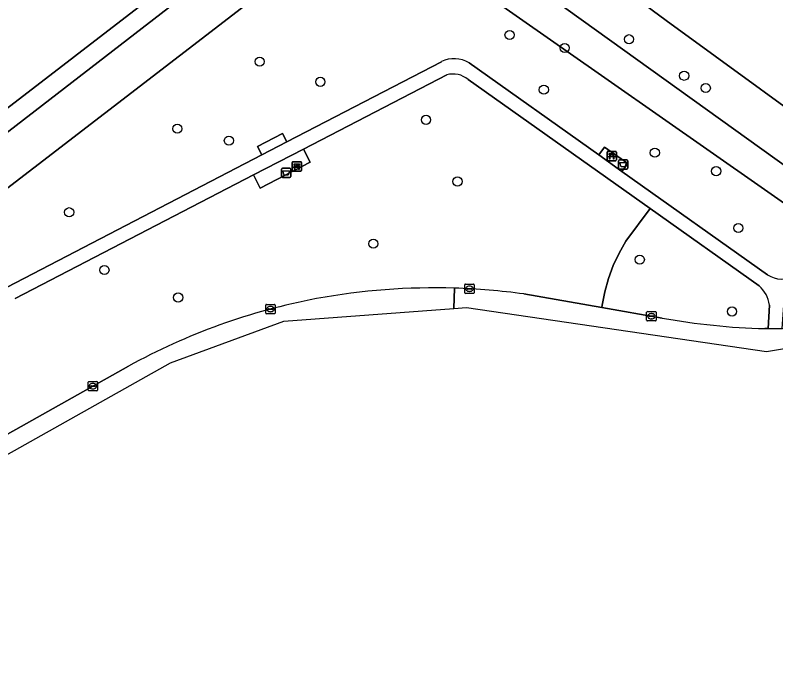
# Model space of a CAD drawing. Extents: x 157692 to 159674, y 381452 to 383291.
# Drawn here: x 158655.2 to 158736.3, y 381847.5 to 381918.9 of the extents above; entities that cross this region are included whole.
import ezdxf

# ---------------------------------------------------------------- set-up
doc = ezdxf.new("R2010")
doc.units = 0
for name, color, linetype in [('IMGEO_Afvalbak', 7, 'Continuous'), ('IMGEO_Bank', 7, 'Continuous'), ('IMGEO_Boom', 7, 'Continuous'), ('IMGEO_Erf', 7, 'Continuous'), ('IMGEO_Fietspad_gesloten', 7, 'Continuous'), ('IMGEO_Groenvoorziening', 7, 'Continuous'), ('IMGEO_Hek', 7, 'Continuous'), ('IMGEO_Kolk', 7, 'Continuous'), ('IMGEO_Voetpad_halfverhard', 7, 'Continuous'), ('IMGEO_Voetpad_open', 7, 'Continuous'), ('IMGEO_Waterloop', 7, 'Continuous')]:
    doc.layers.add(name, color=color, linetype=linetype)

msp = doc.modelspace()

# ---------------------------------------------------------------- linework, layer by layer
at = {"layer": 'IMGEO_Afvalbak'}
for p, q in [((158719.549, 381902.583), (158719.549, 381903.383)), ((158719.549, 381903.383), (158719.549, 381902.583)), ((158719.649, 381903.483), (158720.439, 381903.483)), ((158720.439, 381903.483), (158719.649, 381903.483)), ((158720.539, 381903.383), (158720.539, 381902.583)), ((158720.539, 381902.583), (158720.539, 381903.383)), ((158683.59, 381901.69), (158683.59, 381902.49)), ((158683.59, 381902.49), (158683.59, 381901.69)), ((158683.69, 381902.59), (158684.48, 381902.59)), ((158684.48, 381902.59), (158683.69, 381902.59)), ((158684.58, 381902.49), (158684.58, 381901.69)), ((158684.58, 381901.69), (158684.58, 381902.49)), ((158720.439, 381902.483), (158719.649, 381902.483)), ((158719.649, 381902.483), (158720.439, 381902.483)), ((158684.48, 381901.59), (158683.69, 381901.59)), ((158683.69, 381901.59), (158684.48, 381901.59))]:
    msp.add_line(p, q, dxfattribs=at)
for points in [[(158719.692, 381903.197), (158720.396, 381903.197), (158720.247, 381902.727), (158719.841, 381902.727), (158719.692, 381903.197)], [(158683.733, 381902.304), (158684.437, 381902.304), (158684.288, 381901.834), (158683.882, 381901.834), (158683.733, 381902.304)]]:
    msp.add_lwpolyline(points, dxfattribs=at)
for centre, start, end in [((158719.649, 381903.383), 90, 180), ((158719.649, 381903.383), 90, 180), ((158720.439, 381903.383), 0, 90), ((158720.439, 381903.383), 360, 90), ((158683.69, 381902.49), 90, 180), ((158683.69, 381902.49), 90, 180), ((158684.48, 381902.49), 0, 90), ((158684.48, 381902.49), 360, 90), ((158719.649, 381902.583), 180, 270), ((158719.649, 381902.583), 180, 270), ((158720.439, 381902.583), 270, 0), ((158720.439, 381902.583), 270, 0), ((158683.69, 381901.69), 180, 270), ((158683.69, 381901.69), 180, 270), ((158684.48, 381901.69), 270, 0), ((158684.48, 381901.69), 270, 0)]:
    msp.add_arc(centre, 0.1, start, end, dxfattribs=at)
at = {"layer": 'IMGEO_Bank'}
for p, q in [((158718.328, 381903.465), (158718.328, 381904.306)), ((158718.328, 381904.306), (158718.328, 381903.465)), ((158718.403, 381904.39), (158719.244, 381904.39)), ((158719.244, 381904.39), (158718.403, 381904.39)), ((158718.637, 381903.896), (158718.637, 381904.002)), ((158718.681, 381904.002), (158718.681, 381903.896)), ((158718.969, 381904.008), (158718.687, 381904.008)), ((158718.975, 381903.896), (158718.975, 381904.002)), ((158719.019, 381904.002), (158719.019, 381903.896)), ((158719.328, 381904.315), (158719.328, 381903.474)), ((158719.328, 381903.474), (158719.328, 381904.315)), ((158684.716, 381902.352), (158684.716, 381903.193)), ((158684.716, 381903.193), (158684.716, 381902.352)), ((158684.791, 381903.277), (158685.632, 381903.277)), ((158685.632, 381903.277), (158684.791, 381903.277)), ((158685.716, 381903.202), (158685.716, 381902.361)), ((158685.716, 381902.361), (158685.716, 381903.202)), ((158719.253, 381903.39), (158718.412, 381903.39)), ((158718.412, 381903.39), (158719.253, 381903.39)), ((158719.025, 381903.788), (158718.632, 381903.788)), ((158718.687, 381903.89), (158718.969, 381903.89)), ((158685.413, 381902.675), (158685.02, 381902.675)), ((158685.025, 381902.783), (158685.025, 381902.889)), ((158685.069, 381902.889), (158685.069, 381902.783)), ((158685.357, 381902.895), (158685.075, 381902.895)), ((158685.075, 381902.777), (158685.357, 381902.777)), ((158685.363, 381902.783), (158685.363, 381902.889)), ((158685.407, 381902.889), (158685.407, 381902.783)), ((158685.641, 381902.277), (158684.8, 381902.277)), ((158684.8, 381902.277), (158685.641, 381902.277))]:
    msp.add_line(p, q, dxfattribs=at)
for points in [[(158718.631, 381904.008), (158718.545, 381904.008), (158718.545, 381904.169), (158719.108, 381904.169), (158719.108, 381904.008), (158719.025, 381904.008)], [(158718.575, 381903.788), (158718.433, 381903.788), (158718.545, 381903.89), (158718.631, 381903.89)], [(158718.625, 381903.781), (158718.625, 381903.574), (158718.582, 381903.574), (158718.582, 381903.781)], [(158719.025, 381903.89), (158719.108, 381903.89), (158719.22, 381903.788), (158719.081, 381903.788)], [(158719.075, 381903.781), (158719.075, 381903.574), (158719.031, 381903.574), (158719.031, 381903.781)], [(158684.963, 381902.675), (158684.821, 381902.675), (158684.933, 381902.777), (158685.019, 381902.777)], [(158685.019, 381902.895), (158684.933, 381902.895), (158684.933, 381903.056), (158685.496, 381903.056), (158685.496, 381902.895), (158685.413, 381902.895)], [(158685.013, 381902.668), (158685.013, 381902.461), (158684.97, 381902.461), (158684.97, 381902.668)], [(158685.413, 381902.777), (158685.496, 381902.777), (158685.608, 381902.675), (158685.469, 381902.675)], [(158685.463, 381902.668), (158685.463, 381902.461), (158685.419, 381902.461), (158685.419, 381902.668)]]:
    msp.add_lwpolyline(points, dxfattribs=at)
for centre, radius, start, end in [((158718.406, 381904.312), 0.0779, 92.4484, 184.28452), ((158718.406, 381904.312), 0.0779, 92.4484, 184.28452), ((158718.63, 381904.001), 0.00671, 2.89567, 87.10433), ((158718.687, 381904.001), 0.00671, 92.89567, 177.10433), ((158718.969, 381904.001), 0.00671, 2.89567, 87.10433), ((158719.026, 381904.001), 0.00671, 92.89567, 177.10433), ((158719.25, 381904.312), 0.0779, 2.4484, 94.28452), ((158719.25, 381904.312), 0.0779, 2.4484, 94.28452), ((158684.794, 381903.199), 0.0779, 92.4484, 184.28452), ((158684.794, 381903.199), 0.0779, 92.4484, 184.28452), ((158685.638, 381903.199), 0.0779, 2.4484, 94.28452), ((158685.638, 381903.199), 0.0779, 2.4484, 94.28452), ((158718.406, 381903.468), 0.0779, 182.4484, 274.28452), ((158718.406, 381903.468), 0.0779, 182.4484, 274.28452), ((158718.575, 381903.781), 0.00671, 2.89567, 87.10433), ((158718.632, 381903.781), 0.00671, 92.89567, 177.10433), ((158718.63, 381903.897), 0.00671, 272.89567, 357.10433), ((158718.687, 381903.897), 0.00671, 182.89567, 267.10433), ((158718.969, 381903.897), 0.00671, 272.89567, 357.10433), ((158719.026, 381903.897), 0.00671, 182.89567, 267.10433), ((158719.024, 381903.781), 0.00671, 2.89567, 87.10433), ((158719.081, 381903.781), 0.00671, 92.89567, 177.10433), ((158719.25, 381903.468), 0.0779, 272.4484, 4.28452), ((158719.25, 381903.468), 0.0779, 272.4484, 4.28452), ((158684.794, 381902.355), 0.0779, 182.4484, 274.28452), ((158684.794, 381902.355), 0.0779, 182.4484, 274.28452), ((158684.963, 381902.668), 0.00671, 2.89567, 87.10433), ((158685.02, 381902.668), 0.00671, 92.89567, 177.10433), ((158685.018, 381902.888), 0.00671, 2.89567, 87.10433), ((158685.018, 381902.784), 0.00671, 272.89567, 357.10433), ((158685.075, 381902.888), 0.00671, 92.89567, 177.10433), ((158685.075, 381902.784), 0.00671, 182.89567, 267.10433), ((158685.357, 381902.888), 0.00671, 2.89567, 87.10433), ((158685.357, 381902.784), 0.00671, 272.89567, 357.10433), ((158685.414, 381902.888), 0.00671, 92.89567, 177.10433), ((158685.414, 381902.784), 0.00671, 182.89567, 267.10433), ((158685.412, 381902.668), 0.00671, 2.89567, 87.10433), ((158685.469, 381902.668), 0.00671, 92.89567, 177.10433), ((158685.638, 381902.355), 0.0779, 272.4484, 4.28452), ((158685.638, 381902.355), 0.0779, 272.4484, 4.28452)]:
    msp.add_arc(centre, radius, start, end, dxfattribs=at)
at = {"layer": 'IMGEO_Boom'}
for centre in [(158707.93, 381916.818), (158720.68, 381916.36), (158713.81, 381915.43), (158681.25, 381913.973), (158726.565, 381912.46), (158687.74, 381911.81), (158711.586, 381910.969), (158728.87, 381911.15), (158699.012, 381907.752), (158672.477, 381906.808), (158677.974, 381905.532), (158723.429, 381904.243), (158729.98, 381902.28), (158702.374, 381901.173), (158660.927, 381897.89), (158732.348, 381896.202), (158693.385, 381894.527), (158721.826, 381892.831), (158664.69, 381891.717), (158672.555, 381888.787), (158731.677, 381887.294)]:
    msp.add_circle(centre, 0.489, dxfattribs=at)
at = {"layer": 'IMGEO_Erf'}
msp.add_lwpolyline([(158624.725, 381886.233), (158683.269, 381931.316), (158685.758, 381930.737), (158703.73, 381926.995), (158716.491, 381924.398), (158724.647, 381918.357), (158745.17, 381903.414), (158763.626, 381917.95), (158795.014, 381942.671), (158804.708, 381950.306)], dxfattribs=at)
at = {"layer": 'IMGEO_Fietspad_gesloten'}
for points in [[(158701.997, 381887.618), (158703.315, 381887.715), (158735.352, 381883.031), (158759.536, 381887.05), (158780.958, 381897.186), (158799.381, 381916.828), (158810.346, 381939.992), (158818.839, 381970.471), (158818.839, 381970.471), (158818.595, 381971.194), (158815.721, 381979.06)], [(158702.063, 381889.786), (158701.997, 381887.618)], [(158701.997, 381887.618), (158702.063, 381889.786)], [(158724.231, 381886.582), (158717.778, 381887.711), (158709.457, 381889.166)], [(158667.25, 381881.444), (158652.593, 381873.244), (158630.191, 381860.702), (158623.922, 381857.034), (158622.261, 381856.064), (158610.332, 381849.083), (158611.261, 381847.545), (158615.679, 381850.317), (158671.744, 381881.825), (158683.831, 381886.274), (158701.997, 381887.618)], [(158744.186, 381885.815), (158737.026, 381885.454), (158735.519, 381885.469), (158735.176, 381885.472)]]:
    msp.add_lwpolyline(points, dxfattribs=at)
for centre, radius, start, end in [((158699.951, 381820.12), 69.698, 88.26327, 100.44082), ((158699.916, 381819.778), 70.041, 82.17054, 88.24318), ((158699.756, 381822.591), 67.233, 100.65887, 118.9126), ((158736.924, 381957.22), 71.77, 259.81351, 268.60465)]:
    msp.add_arc(centre, radius, start, end, dxfattribs=at)
at = {"layer": 'IMGEO_Groenvoorziening'}
for points in [[(158776.423, 381922.752), (158777.324, 381922.523), (158780.275, 381921.775), (158784.698, 381920.653), (158797.869, 381940.663), (158795.619, 381940.468), (158786.617, 381934.019), (158754.359, 381908.504), (158745.892, 381902.253), (158742.29, 381899.292), (158742.662, 381899.025), (158742.172, 381897.333), (158740.224, 381896.745), (158702.48, 381923.203), (158687.769, 381926.237), (158618.962, 381873.281)], [(158654.303, 381889.904), (158681.484, 381904.016), (158681.011, 381904.895), (158683.695, 381906.307), (158684.167, 381905.409), (158700.65, 381913.966)], [(158703.602, 381913.841), (158717.451, 381904.006), (158718.062, 381904.834), (158720.535, 381903.094), (158719.923, 381902.251), (158735.459, 381891.218)], [(158701.234, 381912.569), (158685.94, 381904.64), (158686.663, 381903.246), (158681.318, 381900.475), (158680.596, 381901.869), (158655.167, 381888.685)], [(158719.62, 381893.527), (158720.348, 381894.805), (158722.923, 381898.289), (158703.504, 381912.079)], [(158734.552, 381890.031), (158722.923, 381898.289), (158720.348, 381894.805), (158719.62, 381893.527), (158718.999, 381892.193), (158718.489, 381890.814), (158718.093, 381889.397), (158717.813, 381887.953), (158717.778, 381887.711), (158724.231, 381886.582)], [(158709.457, 381889.166), (158717.778, 381887.711), (158717.813, 381887.953), (158718.093, 381889.397), (158718.489, 381890.814), (158718.999, 381892.193), (158719.62, 381893.527)], [(158735.176, 381885.472), (158735.519, 381885.469), (158735.659, 381887.982)], [(158653.932, 381886.727), (158653.125, 381880.768), (158652.89, 381880.002), (158652.593, 381873.244), (158667.25, 381881.444)]]:
    msp.add_lwpolyline(points, dxfattribs=at)
for points in [[(158586.402, 381853.577), (158585.982, 381856.018), (158594.838, 381861.745), (158603.993, 381868.033), (158633.512, 381890.366), (158685.758, 381930.737), (158683.269, 381931.316), (158624.725, 381886.233), (158606.244, 381872.139), (158601.416, 381868.614), (158584.118, 381856.969)], [(158745.17, 381903.414), (158724.647, 381918.357), (158716.491, 381924.398), (158703.73, 381926.995), (158742.29, 381899.292)]]:
    msp.add_lwpolyline(points, close=True, dxfattribs=at)
for centre, radius, start, end in [((158702.013, 381911.239), 3.049, 58.59176, 116.55885), ((158701.871, 381910.016), 2.631, 51.63058, 104.00759), ((158737.017, 381893.6), 2.846, 236.8, 299.36103), ((158699.951, 381820.12), 69.698, 88.26327, 100.44082), ((158699.916, 381819.778), 70.041, 82.17054, 88.24318), ((158732.518, 381887.609), 3.163, 6.77908, 49.98239), ((158699.756, 381822.591), 67.233, 100.65887, 118.9126), ((158736.924, 381957.22), 71.77, 259.81351, 268.60465)]:
    msp.add_arc(centre, radius, start, end, dxfattribs=at)
at = {"layer": 'IMGEO_Hek'}
for points in [[(158624.725, 381886.233), (158683.269, 381931.316)], [(158724.647, 381918.357), (158745.17, 381903.414)]]:
    msp.add_lwpolyline(points, dxfattribs=at)
at = {"layer": 'IMGEO_Kolk'}
for p, q in [((158703.148, 381889.293), (158703.148, 381890.145)), ((158703.223, 381890.219), (158704.075, 381890.219)), ((158704.149, 381890.145), (158704.149, 381889.293)), ((158703.407, 381889.713), (158703.407, 381889.725)), ((158703.845, 381889.676), (158703.447, 381889.676)), ((158703.45, 381889.762), (158703.848, 381889.762)), ((158703.659, 381889.439), (158703.634, 381889.439)), ((158703.636, 381889.999), (158703.661, 381889.999)), ((158703.891, 381889.725), (158703.891, 381889.713)), ((158704.075, 381889.219), (158703.223, 381889.219)), ((158681.909, 381887.121), (158681.909, 381887.973)), ((158681.984, 381888.047), (158682.836, 381888.047)), ((158682.397, 381887.827), (158682.422, 381887.827)), ((158682.91, 381887.973), (158682.91, 381887.121)), ((158682.836, 381887.047), (158681.984, 381887.047)), ((158682.168, 381887.541), (158682.168, 381887.553)), ((158682.606, 381887.504), (158682.208, 381887.504)), ((158682.211, 381887.59), (158682.609, 381887.59)), ((158682.42, 381887.267), (158682.395, 381887.267)), ((158682.652, 381887.553), (158682.652, 381887.541)), ((158722.561, 381886.36), (158722.561, 381887.212)), ((158722.636, 381887.286), (158723.488, 381887.286)), ((158723.049, 381887.066), (158723.074, 381887.066)), ((158723.562, 381887.212), (158723.562, 381886.36)), ((158723.488, 381886.286), (158722.636, 381886.286)), ((158722.82, 381886.78), (158722.82, 381886.792)), ((158723.258, 381886.743), (158722.86, 381886.743)), ((158722.863, 381886.829), (158723.261, 381886.829)), ((158723.072, 381886.506), (158723.047, 381886.506)), ((158723.304, 381886.792), (158723.304, 381886.78)), ((158662.956, 381878.895), (158662.956, 381879.747)), ((158663.031, 381879.821), (158663.883, 381879.821)), ((158663.444, 381879.601), (158663.469, 381879.601)), ((158663.957, 381879.747), (158663.957, 381878.895)), ((158663.883, 381878.821), (158663.031, 381878.821)), ((158663.215, 381879.315), (158663.215, 381879.327)), ((158663.653, 381879.278), (158663.255, 381879.278)), ((158663.258, 381879.364), (158663.656, 381879.364)), ((158663.467, 381879.041), (158663.442, 381879.041)), ((158663.699, 381879.327), (158663.699, 381879.315))]:
    msp.add_line(p, q, dxfattribs=at)
for points in [[(158703.148, 381889.293), (158703.148, 381890.145)], [(158703.223, 381890.219), (158704.075, 381890.219)], [(158704.149, 381890.145), (158704.149, 381889.293)], [(158704.075, 381889.219), (158703.223, 381889.219)], [(158681.909, 381887.121), (158681.909, 381887.973)], [(158681.984, 381888.047), (158682.836, 381888.047)], [(158682.91, 381887.973), (158682.91, 381887.121)], [(158682.836, 381887.047), (158681.984, 381887.047)], [(158722.561, 381886.36), (158722.561, 381887.212)], [(158722.636, 381887.286), (158723.488, 381887.286)], [(158723.562, 381887.212), (158723.562, 381886.36)], [(158723.488, 381886.286), (158722.636, 381886.286)], [(158662.956, 381878.895), (158662.956, 381879.747)], [(158663.031, 381879.821), (158663.883, 381879.821)], [(158663.957, 381879.747), (158663.957, 381878.895)], [(158663.883, 381878.821), (158663.031, 381878.821)]]:
    msp.add_lwpolyline(points, dxfattribs=at)
for centre, radius, start, end in [((158703.225, 381890.143), 0.0765, 91.55205, 178.44795), ((158703.225, 381890.143), 0.0765, 91.55205, 178.44795), ((158704.073, 381890.143), 0.0765, 1.55205, 88.44795), ((158704.073, 381890.143), 0.0765, 1.55205, 88.44795), ((158703.447, 381889.722), 0.0403, 85.87752, 175.75265), ((158703.444, 381889.712), 0.0366, 178.93798, 274.71019), ((158703.848, 381889.719), 0.043, 264.86636, 352.45326), ((158703.852, 381889.724), 0.0386, 1.73085, 96.63898), ((158703.225, 381889.295), 0.0765, 181.55205, 268.44795), ((158703.225, 381889.295), 0.0765, 181.55205, 268.44795), ((158704.073, 381889.295), 0.0765, 271.55205, 358.44795), ((158704.073, 381889.295), 0.0765, 271.55205, 358.44795), ((158681.986, 381887.971), 0.0765, 91.55205, 178.44795), ((158681.986, 381887.971), 0.0765, 91.55205, 178.44795), ((158682.834, 381887.971), 0.0765, 1.55205, 88.44795), ((158682.834, 381887.971), 0.0765, 1.55205, 88.44795), ((158681.986, 381887.123), 0.0765, 181.55205, 268.44795), ((158681.986, 381887.123), 0.0765, 181.55205, 268.44795), ((158682.208, 381887.55), 0.0403, 85.87752, 175.75265), ((158682.205, 381887.54), 0.0366, 178.93798, 274.71019), ((158682.609, 381887.547), 0.043, 264.86636, 352.45326), ((158682.613, 381887.552), 0.0386, 1.73085, 96.63898), ((158682.834, 381887.123), 0.0765, 271.55205, 358.44795), ((158682.834, 381887.123), 0.0765, 271.55205, 358.44795), ((158722.638, 381887.21), 0.0765, 91.55205, 178.44795), ((158722.638, 381887.21), 0.0765, 91.55205, 178.44795), ((158723.486, 381887.21), 0.0765, 1.55205, 88.44795), ((158723.486, 381887.21), 0.0765, 1.55205, 88.44795), ((158722.638, 381886.362), 0.0765, 181.55205, 268.44795), ((158722.638, 381886.362), 0.0765, 181.55205, 268.44795), ((158722.86, 381886.789), 0.0403, 85.87752, 175.75265), ((158722.857, 381886.779), 0.0366, 178.93798, 274.71019), ((158723.261, 381886.786), 0.043, 264.86636, 352.45326), ((158723.265, 381886.791), 0.0386, 1.73085, 96.63898), ((158723.486, 381886.362), 0.0765, 271.55205, 358.44795), ((158723.486, 381886.362), 0.0765, 271.55205, 358.44795), ((158663.033, 381879.745), 0.0765, 91.55205, 178.44795), ((158663.033, 381879.745), 0.0765, 91.55205, 178.44795), ((158663.881, 381879.745), 0.0765, 1.55205, 88.44795), ((158663.881, 381879.745), 0.0765, 1.55205, 88.44795), ((158663.033, 381878.897), 0.0765, 181.55205, 268.44795), ((158663.033, 381878.897), 0.0765, 181.55205, 268.44795), ((158663.255, 381879.324), 0.0403, 85.87752, 175.75265), ((158663.252, 381879.314), 0.0366, 178.93798, 274.71019), ((158663.656, 381879.321), 0.043, 264.86636, 352.45326), ((158663.66, 381879.326), 0.0386, 1.73085, 96.63898), ((158663.881, 381878.897), 0.0765, 271.55205, 358.44795), ((158663.881, 381878.897), 0.0765, 271.55205, 358.44795)]:
    msp.add_arc(centre, radius, start, end, dxfattribs=at)
for centre, major_axis, ratio, start_param, end_param in [((158703.635, 381889.719), (-0.387, 0.002), 0.722429, 4.712389, 7.853982), ((158703.66, 381889.719), (-0.39, 0.002), 0.717154, 1.570796, 4.712389), ((158682.396, 381887.547), (-0.387, 0.002), 0.722429, 4.712389, 7.853982), ((158682.421, 381887.547), (-0.39, 0.002), 0.717154, 1.570796, 4.712389), ((158723.048, 381886.786), (-0.387, 0.002), 0.722429, 4.712389, 7.853982), ((158723.073, 381886.786), (-0.39, 0.002), 0.717154, 1.570796, 4.712389), ((158663.443, 381879.321), (-0.387, 0.002), 0.722429, 4.712389, 7.853982), ((158663.468, 381879.321), (-0.39, 0.002), 0.717154, 1.570796, 4.712389)]:
    msp.add_ellipse(centre, major_axis=major_axis, ratio=ratio, start_param=start_param, end_param=end_param, dxfattribs=at)
at = {"layer": 'IMGEO_Voetpad_halfverhard'}
for points in [[(158700.65, 381913.966), (158684.167, 381905.409), (158681.484, 381904.016), (158654.303, 381889.904)], [(158735.459, 381891.218), (158719.923, 381902.251), (158717.451, 381904.006), (158703.602, 381913.841)], [(158655.167, 381888.685), (158680.596, 381901.869), (158685.94, 381904.64), (158701.234, 381912.569)], [(158703.504, 381912.079), (158722.923, 381898.289), (158734.552, 381890.031)], [(158735.659, 381887.982), (158735.519, 381885.469), (158737.026, 381885.454), (158737.193, 381887.968)]]:
    msp.add_lwpolyline(points, dxfattribs=at)
for centre, radius, start, end in [((158702.013, 381911.239), 3.049, 58.59176, 116.55885), ((158701.871, 381910.016), 2.631, 51.63058, 104.00759), ((158737.017, 381893.6), 2.846, 236.8, 299.36103), ((158732.518, 381887.609), 3.163, 6.77908, 49.98239)]:
    msp.add_arc(centre, radius, start, end, dxfattribs=at)
at = {"layer": 'IMGEO_Voetpad_open'}
for points in [[(158681.484, 381904.016), (158684.167, 381905.409), (158683.695, 381906.307), (158681.011, 381904.895)], [(158719.923, 381902.251), (158720.535, 381903.094), (158718.062, 381904.834), (158717.451, 381904.006)], [(158680.596, 381901.869), (158681.318, 381900.475), (158686.663, 381903.246), (158685.94, 381904.64)]]:
    msp.add_lwpolyline(points, close=True, dxfattribs=at)
at = {"layer": 'IMGEO_Waterloop'}
msp.add_lwpolyline([(158586.402, 381853.577), (158588.772, 381851.999), (158605.532, 381863.102), (158618.962, 381873.281), (158687.769, 381926.237), (158702.48, 381923.203), (158740.224, 381896.745), (158742.172, 381897.333), (158742.662, 381899.025), (158742.29, 381899.292), (158703.73, 381926.995), (158685.758, 381930.737), (158633.512, 381890.366), (158603.993, 381868.033), (158594.838, 381861.745), (158585.982, 381856.018)], close=True, dxfattribs=at)

doc.saveas('drawing.dxf')
